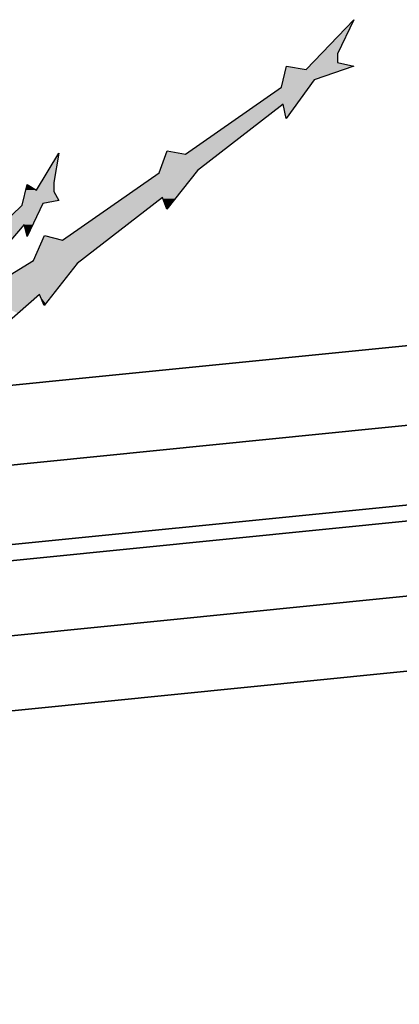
# Model space of a CAD drawing. Header units: millimetres. Extents: x 0 to 16721, y 217 to 10981.
# Tile 383 of 394: x 10140 to 10307, y 6132 to 6567. Entities that reach past the tile are written whole.
import ezdxf

# ---------------------------------------------------------------- set-up
doc = ezdxf.new("R2010")
doc.units = ezdxf.units.MM
doc.layers.add('PDF_PSS & TL', color=7, linetype='Continuous', true_color=0x7fffdf)

msp = doc.modelspace()

# ---------------------------------------------------------------- linework, layer by layer
at = {"layer": 'PDF_PSS & TL', "color": 7, "lineweight": 25}
for points in [[(10266.25, 6544.61), (10287.17, 6566.57)], [(10287.17, 6566.57), (10280.02, 6551.5), (10280.02, 6547.6)], [(10280.02, 6547.6), (10287.17, 6546.04)], [(10255.33, 6536.81), (10257.54, 6546.04), (10266.25, 6544.61)], [(10287.17, 6546.04), (10269.76, 6540.06)], [(10269.76, 6540.06), (10257.41, 6522.91)], [(10212.84, 6507.18), (10255.33, 6536.81)], [(10255.98, 6529.28), (10218.17, 6500.04)], [(10257.41, 6522.91), (10255.98, 6529.27)], [(10158.64, 6469.23), (10201.27, 6498.99), (10204.78, 6508.74)], [(10204.78, 6508.74), (10212.84, 6507.18)], [(10147.08, 6491.33), (10156.95, 6507.7)], [(10156.95, 6507.7), (10154.74, 6494.71), (10154.74, 6490.68)], [(10218.16, 6500.03), (10204.65, 6482.88)], [(10140.84, 6484.7), (10143.05, 6493.8)], [(10143.05, 6493.8), (10147.08, 6491.33)], [(10154.74, 6490.68), (10156.95, 6486.78)], [(10156.95, 6486.78), (10149.94, 6485.48)], [(10202.7, 6488.08), (10165.01, 6458.97)], [(10204.65, 6482.88), (10202.7, 6488.08)], [(10122.12, 6466.77), (10140.84, 6484.7)], [(10149.94, 6485.48), (10143.05, 6470.92)], [(10143.05, 6470.92), (10141.75, 6476.12), (10126.15, 6458.19)], [(10145.78, 6460.27), (10150.72, 6471.31)], [(10150.72, 6471.31), (10158.64, 6469.23)], [(10107.83, 6437), (10145.78, 6460.27)], [(10165.01, 6458.97), (10150.46, 6440.38)], [(10148.38, 6445.19), (10073.13, 6379.18)], [(10150.46, 6440.38), (10148.38, 6445.19)]]:
    msp.add_lwpolyline(points, dxfattribs=at)
at = {"layer": 'PDF_PSS & TL', "color": 4, "lineweight": 25}
for points in [[(8844.45, 6274.14), (9262.65, 6315.86), (9605.46, 6350.94), (10098.25, 6401.37), (10517.35, 6443.34), (11172.19, 6443.34), (10517.35, 6443.34), (10098.25, 6401.37), (9605.46, 6350.94), (9262.65, 6315.86), (8844.45, 6274.14)], [(8848.09, 6239.31), (9266.28, 6281.03), (9609.1, 6316.12), (10101.88, 6366.54), (10519.04, 6408.38), (11172.18, 6408.38), (10519.04, 6408.38), (10101.88, 6366.54), (9609.1, 6316.12), (9266.28, 6281.03), (8848.09, 6239.31)], [(8851.59, 6204.48), (9269.78, 6246.2), (9612.6, 6281.29), (10105.38, 6331.71), (10520.85, 6373.29), (11172.18, 6373.29), (10520.85, 6373.29), (10105.38, 6331.71), (9612.6, 6281.29), (9269.78, 6246.2), (8851.59, 6204.48)]]:
    msp.add_lwpolyline(points, dxfattribs=at)
at = {"layer": 'PDF_PSS & TL', "color": 2, "lineweight": 25}
for points in [[(8852.37, 6197.47), (9270.43, 6239.18), (9613.37, 6274.4), (10106.03, 6324.69), (10521.23, 6366.41), (11172.17, 6366.41), (10521.23, 6366.41), (10106.03, 6324.69), (9613.37, 6274.4), (9270.43, 6239.18), (8852.37, 6197.47)], [(8855.61, 6164.59), (9273.8, 6206.43), (9616.75, 6241.52), (10109.41, 6291.94), (10522.79, 6333.4), (11172.17, 6333.4), (10522.79, 6333.4), (10109.41, 6291.94), (9616.75, 6241.52), (9273.8, 6206.43), (8855.61, 6164.59)], [(8858.99, 6131.84), (9277.05, 6173.55), (9620.13, 6208.64), (10112.65, 6259.06), (10524.48, 6300.39), (11172.17, 6300.39), (10524.48, 6300.39), (10112.65, 6259.06), (9620.13, 6208.64), (9277.05, 6173.55), (8858.99, 6131.84)]]:
    msp.add_lwpolyline(points, dxfattribs=at)
at = {"layer": 'PDF_PSS & TL', "transparency": 33554559}
for points in [[(10287.17, 6566.57), (10280.02, 6551.5), (10272.75, 6551.5)], [(10272.75, 6551.5), (10280.02, 6547.6), (10268.98, 6547.6)], [(10280.02, 6551.5), (10272.75, 6551.5), (10280.02, 6547.6)], [(10268.98, 6547.6), (10287.17, 6546.04), (10267.55, 6546.04)], [(10280.02, 6547.6), (10268.98, 6547.6), (10287.17, 6546.04)], [(10257.15, 6544.61), (10269.76, 6540.06), (10255.98, 6540.06)], [(10257.54, 6546.04), (10266.25, 6544.61), (10257.15, 6544.61)], [(10283.14, 6544.61), (10257.15, 6544.61), (10269.76, 6540.06)], [(10267.55, 6546.04), (10283.14, 6544.61), (10266.25, 6544.61)], [(10287.17, 6546.04), (10267.55, 6546.04), (10283.14, 6544.61)], [(10255.98, 6540.06), (10267.42, 6536.81), (10255.33, 6536.81)], [(10269.76, 6540.06), (10255.98, 6540.06), (10267.42, 6536.81)], [(10255.33, 6536.81), (10261.96, 6529.28), (10244.42, 6529.28)], [(10267.42, 6536.81), (10255.33, 6536.81), (10261.96, 6529.28)], [(10244.42, 6529.28), (10247.67, 6522.91), (10235.32, 6522.91)], [(10255.98, 6529.28), (10244.42, 6529.28), (10247.67, 6522.91)], [(10255.98, 6529.28), (10261.96, 6529.28), (10257.41, 6522.91)], [(10235.32, 6522.91), (10227.39, 6507.18), (10212.84, 6507.18)], [(10247.67, 6522.91), (10235.32, 6522.91), (10227.39, 6507.18)], [(10204.78, 6508.74), (10210.11, 6507.7), (10204.39, 6507.7)], [(10156.69, 6507.18), (10154.74, 6494.71), (10149.03, 6494.71)], [(10156.95, 6507.18), (10156.69, 6507.18), (10154.74, 6494.71)], [(10156.95, 6507.7), (10156.95, 6507.18), (10156.69, 6507.18)], [(10204.13, 6507.18), (10218.16, 6500.03), (10201.66, 6500.03)], [(10204.39, 6507.7), (10212.84, 6507.18), (10204.13, 6507.18)], [(10227.39, 6507.18), (10204.13, 6507.18), (10218.16, 6500.03)], [(10210.11, 6507.7), (10204.39, 6507.7), (10212.84, 6507.18)], [(10201.66, 6500.03), (10217.25, 6498.99), (10201.27, 6498.99)], [(10218.16, 6500.03), (10201.66, 6500.03), (10217.25, 6498.99)], [(10201.27, 6498.99), (10208.81, 6488.08), (10185.55, 6488.08)], [(10217.25, 6498.99), (10201.27, 6498.99), (10208.81, 6488.08)], [(10142.27, 6490.68), (10156.95, 6486.78), (10141.36, 6486.78)], [(10142.4, 6491.33), (10154.74, 6490.68), (10142.27, 6490.68)], [(10154.74, 6490.68), (10142.27, 6490.68), (10156.95, 6486.78)], [(10142.79, 6492.63), (10147.08, 6491.33), (10142.4, 6491.33)], [(10154.74, 6491.33), (10142.4, 6491.33), (10154.74, 6490.68)], [(10143.05, 6493.8), (10145, 6492.63), (10142.79, 6492.63)], [(10145, 6492.63), (10142.79, 6492.63), (10147.08, 6491.33)], [(10149.03, 6494.71), (10154.74, 6491.33), (10147.08, 6491.33)], [(10154.74, 6494.71), (10149.03, 6494.71), (10154.74, 6491.33)], [(10141.36, 6486.78), (10149.94, 6485.48), (10140.97, 6485.48)], [(10156.95, 6486.78), (10141.36, 6486.78), (10149.94, 6485.48)], [(10184.77, 6487.56), (10178.4, 6469.23), (10158.64, 6469.23)], [(10202.05, 6487.56), (10184.77, 6487.56), (10178.4, 6469.23)], [(10185.54, 6488.08), (10202.05, 6487.56), (10184.77, 6487.56)], [(10202.7, 6488.08), (10185.54, 6488.08), (10202.05, 6487.56)], [(10208.81, 6488.08), (10202.7, 6488.08), (10208.29, 6487.56)], [(10202.7, 6488.08), (10208.29, 6487.56), (10202.96, 6487.56)], [(10202.96, 6487.56), (10204, 6484.7), (10206.08, 6484.7)], [(10202.96, 6487.56), (10208.29, 6487.56), (10206.08, 6484.7)], [(10140.84, 6484.7), (10145.52, 6476.12), (10131.87, 6476.12)], [(10140.97, 6485.48), (10149.55, 6484.7), (10140.84, 6484.7)], [(10149.55, 6484.7), (10140.84, 6484.7), (10145.52, 6476.12)], [(10149.94, 6485.48), (10140.97, 6485.48), (10149.55, 6484.7)], [(10204, 6484.7), (10206.08, 6484.7), (10204.65, 6482.88)], [(10131.87, 6476.12), (10141.75, 6475.99), (10131.74, 6475.99)], [(10141.75, 6475.99), (10131.74, 6475.99), (10133.69, 6466.76)], [(10141.75, 6476.12), (10131.87, 6476.12), (10141.75, 6475.99)], [(10145.52, 6476.12), (10141.75, 6476.12), (10145.52, 6475.99)], [(10141.75, 6476.12), (10145.52, 6475.99), (10141.88, 6475.99)], [(10145.52, 6475.99), (10141.88, 6475.99), (10143.18, 6471.31)], [(10141.88, 6475.99), (10143.18, 6471.31), (10143.05, 6471.31)], [(10143.05, 6471.31), (10143.18, 6471.31), (10143.05, 6470.92)], [(10149.81, 6469.23), (10166.83, 6460.27), (10145.78, 6460.27)], [(10150.59, 6470.92), (10158.64, 6469.23), (10149.81, 6469.23)], [(10178.4, 6469.23), (10149.81, 6469.23), (10166.83, 6460.27)], [(10150.72, 6471.31), (10152.01, 6470.92), (10150.59, 6470.92)], [(10152.02, 6470.92), (10150.59, 6470.92), (10158.64, 6469.23)], [(10145.78, 6460.27), (10165.01, 6458.97), (10143.57, 6458.97)], [(10166.83, 6460.27), (10145.78, 6460.27), (10165.01, 6458.97)], [(10143.57, 6458.97), (10154.35, 6445.19), (10121.22, 6445.19)], [(10165.01, 6458.97), (10143.57, 6458.97), (10154.35, 6445.19)], [(10121.22, 6445.19), (10147.86, 6444.8), (10120.57, 6444.8)], [(10147.86, 6444.8), (10120.57, 6444.8), (10139.02, 6437)], [(10148.38, 6445.19), (10121.22, 6445.19), (10147.86, 6444.8)], [(10154.35, 6445.19), (10148.38, 6445.19), (10153.96, 6444.8)], [(10148.38, 6445.19), (10153.96, 6444.8), (10148.51, 6444.8)], [(10148.51, 6444.8), (10150.07, 6441.16), (10151.23, 6441.16)], [(10148.51, 6444.8), (10153.96, 6444.8), (10151.23, 6441.16)], [(10150.07, 6441.16), (10151.23, 6441.16), (10150.46, 6440.38)]]:
    msp.add_solid(points, dxfattribs=at)

doc.saveas('drawing.dxf')
